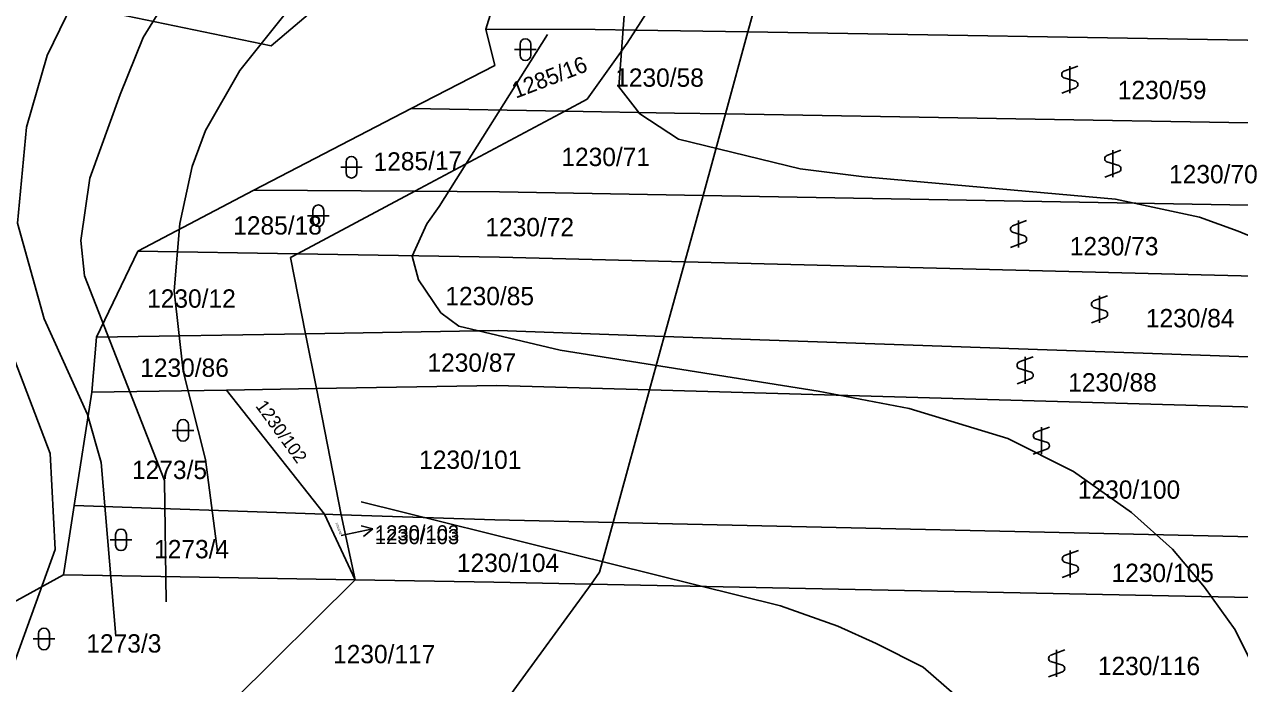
# Model space of a CAD drawing. Extents: x -555860 to -552701, y -1187050 to -1182291.
# Drawn here: x -554201.9 to -554089.2, y -1184633.4 to -1184572.3 of the extents above; entities that cross this region are included whole.
import ezdxf

# ---------------------------------------------------------------- set-up
doc = ezdxf.new("R2010")
doc.units = 0
for name, color, linetype in [('LEG_2b', 7, 'Continuous'), ('Level 16', 7, 'Continuous'), ('Level 25', 7, 'Continuous'), ('Level 40', 7, 'Continuous'), ('Level 41', 7, 'Continuous'), ('navrh_BV', 7, 'Continuous'), ('stav_BV', 7, 'Continuous')]:
    doc.layers.add(name, color=color, linetype=linetype)

msp = doc.modelspace()

# ---------------------------------------------------------------- linework, layer by layer
at = {"layer": 'Level 16'}
for p, q in [((-554169.56, -1184619.07), (-554170.65, -1184618.79)), ((-554172.5, -1184619.69), (-554169.56, -1184619.07)), ((-554169.56, -1184619.07), (-554170.44, -1184619.77))]:
    msp.add_line(p, q, dxfattribs=at)
at = {"layer": 'Level 25'}
for p, q in [((-554156.42, -1184574.64), (-554154.42, -1184574.64)), ((-554155.92, -1184574.14), (-554155.92, -1184575.14)), ((-554154.92, -1184575.14), (-554154.92, -1184574.14)), ((-554104.22, -1184576.16), (-554105.52, -1184576.64)), ((-554104.97, -1184576.16), (-554104.97, -1184578.66)), ((-554105.52, -1184577.24), (-554104.42, -1184577.57)), ((-554105.72, -1184578.66), (-554104.42, -1184578.17)), ((-554100.23, -1184583.97), (-554101.53, -1184584.45)), ((-554100.98, -1184583.97), (-554100.98, -1184586.47)), ((-554172.04, -1184585.04), (-554172.04, -1184586.04)), ((-554171.04, -1184586.04), (-554171.04, -1184585.04)), ((-554101.53, -1184585.05), (-554100.43, -1184585.38)), ((-554172.54, -1184585.54), (-554170.54, -1184585.54)), ((-554101.73, -1184586.47), (-554100.43, -1184585.98)), ((-554175.11, -1184589.54), (-554175.11, -1184590.54)), ((-554174.11, -1184590.54), (-554174.11, -1184589.54)), ((-554175.61, -1184590.04), (-554173.61, -1184590.04)), ((-554108.97, -1184590.49), (-554110.27, -1184590.97)), ((-554109.72, -1184590.49), (-554109.72, -1184592.99)), ((-554110.27, -1184591.57), (-554109.17, -1184591.9)), ((-554110.47, -1184592.99), (-554109.17, -1184592.5)), ((-554101.46, -1184597.45), (-554102.76, -1184597.93)), ((-554102.21, -1184597.45), (-554102.21, -1184599.95)), ((-554102.76, -1184598.53), (-554101.66, -1184598.86)), ((-554102.96, -1184599.95), (-554101.66, -1184599.46)), ((-554108.36, -1184603.12), (-554109.66, -1184603.59)), ((-554109.11, -1184603.12), (-554109.11, -1184605.62)), ((-554109.66, -1184604.2), (-554108.56, -1184604.53)), ((-554109.86, -1184605.62), (-554108.56, -1184605.13)), ((-554188.15, -1184609.93), (-554186.15, -1184609.93)), ((-554187.65, -1184609.43), (-554187.65, -1184610.43)), ((-554186.65, -1184610.43), (-554186.65, -1184609.43)), ((-554106.85, -1184609.64), (-554108.15, -1184610.11)), ((-554107.6, -1184609.64), (-554107.6, -1184612.14)), ((-554108.15, -1184610.72), (-554107.05, -1184611.05)), ((-554108.35, -1184612.14), (-554107.05, -1184611.65)), ((-554193.9, -1184620.08), (-554191.9, -1184620.08)), ((-554193.4, -1184619.58), (-554193.4, -1184620.58)), ((-554192.4, -1184620.58), (-554192.4, -1184619.58)), ((-554104.17, -1184621.06), (-554105.47, -1184621.53)), ((-554104.92, -1184621.06), (-554104.92, -1184623.56)), ((-554105.47, -1184622.14), (-554104.37, -1184622.47)), ((-554105.67, -1184623.56), (-554104.37, -1184623.07)), ((-554200.54, -1184628.77), (-554200.54, -1184629.77)), ((-554199.54, -1184629.77), (-554199.54, -1184628.77)), ((-554201.04, -1184629.27), (-554199.04, -1184629.27)), ((-554105.44, -1184630.29), (-554106.74, -1184630.77)), ((-554106.74, -1184631.37), (-554105.64, -1184631.7)), ((-554106.19, -1184630.29), (-554106.19, -1184632.79)), ((-554106.94, -1184632.79), (-554105.64, -1184632.3))]:
    msp.add_line(p, q, dxfattribs=at)
for centre, radius, start, end in [((-554155.42, -1184574.14), 0.5, 0, 180), ((-554155.42, -1184575.14), 0.5, 180, 359.9879), ((-554105.39, -1184576.94), 0.329, 113.579, 246.421), ((-554104.55, -1184577.87), 0.329, 293.574, 66.426), ((-554171.54, -1184585.04), 0.5, 0, 180), ((-554101.4, -1184584.75), 0.329, 113.579, 246.421), ((-554171.54, -1184586.04), 0.5, 180, 359.9879), ((-554100.56, -1184585.68), 0.329, 293.574, 66.426), ((-554174.61, -1184589.54), 0.5, 0, 180), ((-554174.61, -1184590.54), 0.5, 180, 359.9879), ((-554110.14, -1184591.27), 0.329, 113.579, 246.421), ((-554109.3, -1184592.2), 0.329, 293.574, 66.426), ((-554102.63, -1184598.23), 0.329, 113.579, 246.421), ((-554101.79, -1184599.16), 0.329, 293.574, 66.426), ((-554109.53, -1184603.9), 0.329, 113.579, 246.421), ((-554108.69, -1184604.83), 0.329, 293.574, 66.426), ((-554187.15, -1184609.43), 0.5, 0, 180), ((-554187.15, -1184610.43), 0.5, 180, 359.9879), ((-554108.02, -1184610.42), 0.329, 113.579, 246.421), ((-554107.18, -1184611.35), 0.329, 293.574, 66.426), ((-554192.9, -1184619.58), 0.5, 0, 180), ((-554192.9, -1184620.58), 0.5, 180, 359.9879), ((-554105.34, -1184621.84), 0.329, 113.579, 246.421), ((-554104.5, -1184622.77), 0.329, 293.574, 66.426), ((-554200.04, -1184628.77), 0.5, 0, 180), ((-554200.04, -1184629.77), 0.5, 180, 359.9879), ((-554106.61, -1184631.07), 0.329, 113.579, 246.421), ((-554105.77, -1184632), 0.329, 293.574, 66.426)]:
    msp.add_arc(centre, radius, start, end, dxfattribs=at)
at = {"layer": 'Level 40'}
msp.add_lwpolyline([(-554170.64, -1184616.57), (-554131.79, -1184626.21), (-554126.48, -1184628.09), (-554122.91, -1184629.68), (-554118.56, -1184631.88), (-554114.73, -1184635.22), (-554111.8, -1184638.15), (-554108.63, -1184642.16), (-554105.3, -1184651.17), (-554104.33, -1184655.88), (-554103.78, -1184665.31), (-554104.06, -1184693.6), (-554102.81, -1184716.64)], dxfattribs=at)
at = {"layer": 'Level 41'}
for points in [[(-554183.95, -1184621.16), (-554185.07, -1184612.62), (-554187.13, -1184604.43), (-554187.96, -1184597.01), (-554187.46, -1184590.74), (-554186.31, -1184585.46), (-554185.07, -1184582.12), (-554181.89, -1184576.57), (-554177.45, -1184571.02), (-554174.59, -1184566.98), (-554168.98, -1184556.42), (-554166.08, -1184550.23), (-554162.75, -1184541.07), (-554161.22, -1184528.87), (-554161.92, -1184524.71), (-554166.08, -1184516.67), (-554170.52, -1184510.85), (-554183.83, -1184499.2), (-554189.09, -1184492.82), (-554195.2, -1184483.67), (-554199.08, -1184474.52), (-554201.36, -1184470.69), (-554203.1, -1184468.42)], [(-554188.71, -1184625.84), (-554188.86, -1184614.59), (-554196.28, -1184595.62), (-554196.61, -1184592.32), (-554195.79, -1184586.54), (-554192.98, -1184578.79), (-554190.84, -1184573.51), (-554183.87, -1184562.18), (-554179.78, -1184555.03), (-554175.69, -1184544.99), (-554174.45, -1184533.06), (-554174.72, -1184528.63), (-554176.8, -1184521.97), (-554178.16, -1184519.46), (-554180.13, -1184517.39), (-554190.25, -1184512.12), (-554198.29, -1184506.58), (-554205.23, -1184500.34)], [(-554215.81, -1184505.16), (-554199.73, -1184512.24), (-554193.91, -1184515.84), (-554186, -1184522.77), (-554184.48, -1184525.82), (-554183.08, -1184533.78), (-554182.67, -1184538.86), (-554183.41, -1184542.53), (-554186.97, -1184552.17), (-554190.3, -1184558.82), (-554196.26, -1184567.97), (-554199.73, -1184575.18), (-554201.67, -1184581.84), (-554202.5, -1184590.71), (-554200.01, -1184599.59), (-554195.99, -1184608.46), (-554194.74, -1184612.9), (-554193.37, -1184629.01)], [(-554058.02, -1184635.36), (-554060.1, -1184626.49), (-554062.74, -1184619.83), (-554070.78, -1184606.52), (-554074.11, -1184602.08), (-554078.54, -1184597.65), (-554085.2, -1184593.21), (-554089.35, -1184591.46), (-554092.96, -1184590.16), (-554100.73, -1184588.5), (-554124.02, -1184586.42), (-554129.95, -1184585.68), (-554141.22, -1184582.95), (-554144.82, -1184580.59), (-554146.76, -1184578.1), (-554145.92, -1184566.89)], [(-554085.54, -1184713.98), (-554086.03, -1184708.3), (-554086.17, -1184695.54), (-554082.7, -1184652.55), (-554083.4, -1184645.9), (-554084.73, -1184640.63), (-554087.56, -1184632.59), (-554089.64, -1184628.43), (-554092.49, -1184624.46), (-554095.46, -1184620.94), (-554099.26, -1184617.53), (-554104.61, -1184613.73), (-554110.71, -1184610.68), (-554119.86, -1184607.91), (-554128.3, -1184606.31), (-554152.19, -1184602.51), (-554161.6, -1184600.28), (-554163.26, -1184599.03), (-554165.34, -1184595.98), (-554165.9, -1184593.77), (-554164.57, -1184590.8), (-554163.4, -1184589.19), (-554153.38, -1184573.23)], [(-554203.06, -1184632.18), (-554198.99, -1184620.96), (-554199.45, -1184612.07), (-554205.83, -1184595.43)]]:
    msp.add_lwpolyline(points, dxfattribs=at)
at = {"layer": 'navrh_BV'}
for p, q in [((-554159.09, -1184572.73), (-554156.99, -1184566.01)), ((-554141.46, -1184566.93), (-554145.23, -1184572.82)), ((-554134.8, -1184572.99), (-554133.31, -1184567.58)), ((-554158.24, -1184576.1), (-554159.09, -1184572.73)), ((-554148.97, -1184572.76), (-554159.09, -1184572.73)), ((-554145.23, -1184572.82), (-554148.97, -1184572.76)), ((-554145.23, -1184572.82), (-554146, -1184574.04)), ((-554134.8, -1184572.99), (-554145.23, -1184572.82)), ((-554136.89, -1184580.6), (-554134.8, -1184572.99)), ((-554073.3, -1184574.01), (-554134.8, -1184572.99)), ((-554146, -1184574.04), (-554149.69, -1184579.23)), ((-554166.01, -1184580.11), (-554158.24, -1184576.1)), ((-554149.69, -1184579.23), (-554151.78, -1184580.35)), ((-554180.59, -1184587.66), (-554166.01, -1184580.11)), ((-554166.01, -1184580.11), (-554151.78, -1184580.35)), ((-554151.78, -1184580.35), (-554165.66, -1184587.76)), ((-554151.78, -1184580.35), (-554141.61, -1184580.52)), ((-554141.61, -1184580.52), (-554136.89, -1184580.6)), ((-554138.96, -1184588.15), (-554136.89, -1184580.6)), ((-554136.89, -1184580.6), (-554073.2, -1184581.67)), ((-554191.34, -1184593.33), (-554180.59, -1184587.66)), ((-554165.66, -1184587.76), (-554180.59, -1184587.66)), ((-554165.66, -1184587.76), (-554176.53, -1184593.57)), ((-554157.83, -1184587.82), (-554165.66, -1184587.76)), ((-554138.96, -1184588.15), (-554157.83, -1184587.82)), ((-554140.65, -1184594.31), (-554138.96, -1184588.15)), ((-554073.31, -1184589.32), (-554138.96, -1184588.15)), ((-554195.16, -1184601.3), (-554191.34, -1184593.33)), ((-554176.53, -1184593.57), (-554191.34, -1184593.33)), ((-554176.53, -1184593.57), (-554177.19, -1184593.92)), ((-554177.19, -1184593.92), (-554175.8, -1184600.98)), ((-554176.53, -1184593.57), (-554157.82, -1184593.88)), ((-554157.82, -1184593.88), (-554140.65, -1184594.31)), ((-554142.55, -1184601.22), (-554140.65, -1184594.31)), ((-554140.65, -1184594.31), (-554073.23, -1184596.01)), ((-554157.94, -1184600.68), (-554175.8, -1184600.98)), ((-554142.55, -1184601.22), (-554157.94, -1184600.68)), ((-554195.61, -1184606.4), (-554195.16, -1184601.3)), ((-554175.8, -1184600.98), (-554195.16, -1184601.3)), ((-554175.8, -1184600.98), (-554174.79, -1184606.05)), ((-554143.91, -1184606.17), (-554142.55, -1184601.22)), ((-554073.17, -1184603.65), (-554142.55, -1184601.22)), ((-554197.23, -1184616.91), (-554195.61, -1184606.4)), ((-554183.12, -1184606.19), (-554195.61, -1184606.4)), ((-554183.12, -1184606.19), (-554174.79, -1184606.05)), ((-554174.04, -1184617.7), (-554183.12, -1184606.19)), ((-554174.79, -1184606.05), (-554158.07, -1184605.76)), ((-554174.79, -1184606.05), (-554172.48, -1184617.75)), ((-554158.07, -1184605.76), (-554143.91, -1184606.17)), ((-554147.29, -1184618.48), (-554143.91, -1184606.17)), ((-554143.91, -1184606.17), (-554073.11, -1184608.21)), ((-554198.24, -1184623.33), (-554197.23, -1184616.91)), ((-554174.04, -1184617.7), (-554197.23, -1184616.91)), ((-554172.48, -1184617.75), (-554174.04, -1184617.7)), ((-554171.21, -1184623.78), (-554174.04, -1184617.7)), ((-554158.25, -1184618.23), (-554172.48, -1184617.75)), ((-554171.21, -1184623.78), (-554172.48, -1184617.75)), ((-554147.29, -1184618.48), (-554158.25, -1184618.23)), ((-554148.55, -1184623.08), (-554147.29, -1184618.48)), ((-554073.1, -1184620.15), (-554147.29, -1184618.48)), ((-554210.79, -1184630.22), (-554198.24, -1184623.33)), ((-554198.24, -1184623.33), (-554171.21, -1184623.78)), ((-554149.34, -1184624.18), (-554148.55, -1184623.08)), ((-554182.48, -1184634.98), (-554171.21, -1184623.78)), ((-554171.21, -1184623.78), (-554158.36, -1184623.99)), ((-554158.36, -1184623.99), (-554149.34, -1184624.18)), ((-554157.07, -1184634.83), (-554149.34, -1184624.18)), ((-554149.34, -1184624.18), (-554073.23, -1184625.74))]:
    msp.add_line(p, q, dxfattribs=at)
msp.add_lwpolyline([(-554188.07, -1184536.58), (-554176.19, -1184533.13), (-554172.21, -1184535.67), (-554168.29, -1184561.84), (-554172.31, -1184568.61), (-554178.98, -1184574.29), (-554194.22, -1184571.12), (-554199.63, -1184569.51), (-554196.95, -1184552.46), (-554193.37, -1184541.31), (-554188.07, -1184536.58)], dxfattribs=at)
at = {"layer": 'stav_BV'}
for p, q in [((-554169.57, -1184619.07), (-554170.65, -1184618.78)), ((-554172.5, -1184619.69), (-554169.57, -1184619.07)), ((-554169.57, -1184619.07), (-554170.44, -1184619.76))]:
    msp.add_line(p, q, dxfattribs=at)

# ---------------------------------------------------------------- texts
at = {"layer": 'LEG_2b'}
for s, height, rotation, p in [('1285/16', 1.5, 21, (-554156.31, -1184579.19)), ('1285/17', 1.7, 1, (-554169.48, -1184585.89)), ('1230/102', 1.2, 306, (-554180.48, -1184607.68)), ('1230/103', 0.2, 290, (-554173.02, -1184618.51))]:
    msp.add_text(s, height=height, rotation=rotation, dxfattribs=at).set_placement(p)
for s, height, p in [('1230/58', 1.7, (-554147.1, -1184578.08)), ('1230/59', 1.7, (-554100.52, -1184579.23)), ('1230/71', 1.7, (-554152.09, -1184585.43)), ('1230/70', 1.7, (-554095.77, -1184587.03)), ('1285/18', 1.7, (-554182.5, -1184591.78)), ('1230/72', 1.7, (-554159.13, -1184591.94)), ('1230/73', 1.7, (-554104.97, -1184593.71)), ('1230/12', 1.7, (-554190.48, -1184598.56)), ('1230/85', 1.7, (-554162.84, -1184598.33)), ('1230/84', 1.7, (-554097.92, -1184600.38)), ('1230/86', 1.7, (-554191.12, -1184604.97)), ('1230/87', 1.7, (-554164.5, -1184604.5)), ('1230/88', 1.7, (-554105.12, -1184606.33)), ('1230/101', 1.7, (-554165.27, -1184613.5)), ('1273/5', 1.7, (-554191.88, -1184614.44)), ('1230/100', 1.7, (-554104.22, -1184616.27)), ('1273/4', 1.7, (-554189.83, -1184621.79)), ('1230/103', 1.4, (-554169.37, -1184620.48)), ('1230/104', 1.7, (-554161.77, -1184623.06)), ('1230/105', 1.7, (-554101.1, -1184623.99)), ('1273/3', 1.7, (-554196.11, -1184630.53)), ('1230/117', 1.7, (-554173.25, -1184631.52)), ('1230/116', 1.7, (-554102.37, -1184632.62))]:
    msp.add_text(s, height=height, dxfattribs=at).set_placement(p)
at = {"layer": 'Level 16'}
msp.add_text('1230/103', height=1.4, dxfattribs=at).set_placement((-554169.37, -1184620.13))

doc.saveas('drawing.dxf')
